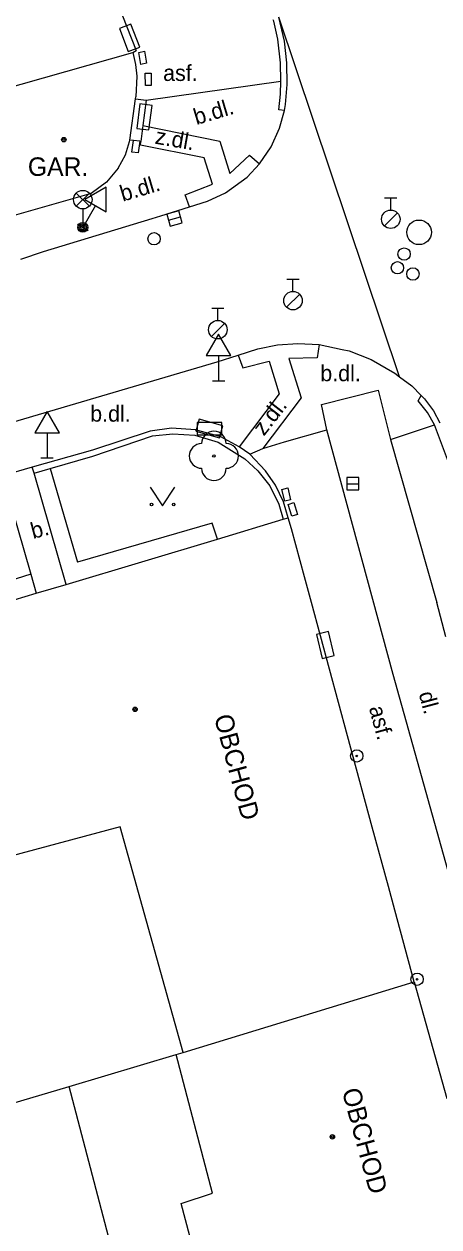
# Model space of a CAD drawing. Extents: x -595546 to -593986, y -1160845 to -1159202.
# Drawn here: x -595440.79 to -595423.94, y -1160610.54 to -1160561.74 of the extents above; entities that cross this region are included whole.
import ezdxf

# ---------------------------------------------------------------- set-up
doc = ezdxf.new("R2010")
doc.units = 0
for name, color, linetype in [('DOP - rozhrani ploch obecne', 7, 'Continuous'), ('Level 22', 7, 'Continuous'), ('Level 24', 7, 'Continuous'), ('Level 25', 7, 'Continuous'), ('Level 27', 7, 'Continuous'), ('Level 28', 7, 'Continuous'), ('Level 33', 7, 'Continuous'), ('Level 34', 7, 'Continuous'), ('Level 36', 7, 'Continuous'), ('Level 39', 7, 'Continuous'), ('silnoproud - povrch.  znaky a  RIS  skut. velikost', 7, 'Continuous'), ('slaboproud - povrch.  znaky a tel. budka skut. velikost', 7, 'Continuous'), ('Specificka linie pasportu komunikaci', 7, 'Continuous'), ('TM - budovy zdene_ betonove - VP', 7, 'Continuous'), ('TM - chodniky - VP', 7, 'Continuous'), ('TM - komunikace - VP', 7, 'Continuous'), ('TM - plot dreveny - VP', 7, 'Continuous'), ('TM - podezdivka plotu - VP', 7, 'Continuous'), ('TM - popis objektu', 7, 'Continuous'), ('TM - popis povrchu', 7, 'Continuous'), ('TM - rozhrani ploch obecne - VP', 7, 'Continuous'), ('TM - vjezd na pozemek', 7, 'Continuous'), ('TM - vstup do budovy - zdene_ betonove', 7, 'Continuous')]:
    doc.layers.add(name, color=color, linetype=linetype)

msp = doc.modelspace()

# ---------------------------------------------------------------- linework, layer by layer
at = {"layer": 'DOP - rozhrani ploch obecne'}
for points in [[(-595438.96, -1160604.84), (-595434.61, -1160603.54)], [(-595441.64, -1160605.63), (-595438.96, -1160604.84)], [(-595436.2, -1160615.36), (-595438.96, -1160604.84)]]:
    msp.add_lwpolyline(points, dxfattribs=at)
at = {"layer": 'Level 22'}
msp.add_circle((-595433.08, -1160579.26), 0.05, dxfattribs=at)
for centre, start, end in [((-595433.08, -1160578.76), 0, 180), ((-595433.58, -1160579.26), 90, 270), ((-595432.58, -1160579.26), 270, 90), ((-595433.08, -1160579.76), 180, 0)]:
    msp.add_arc(centre, 0.5, start, end, dxfattribs=at)
at = {"layer": 'Level 24'}
for points in [[(-595436.912, -1160561.922), (-595436.555, -1160562.856), (-595436.088, -1160562.678), (-595436.445, -1160561.744)], [(-595435.717, -1160566.038), (-595435.588, -1160565.046), (-595436.083, -1160564.982), (-595436.212, -1160565.974)], [(-595433.819, -1160578.254), (-595432.857, -1160578.527), (-595432.721, -1160578.046), (-595433.683, -1160577.773)], [(-595433.757, -1160578.398), (-595432.757, -1160578.398), (-595432.757, -1160577.898), (-595433.757, -1160577.898)], [(-595428.92, -1160586.502), (-595428.686, -1160587.475), (-595428.2, -1160587.358), (-595428.434, -1160586.385)]]:
    msp.add_lwpolyline(points, close=True, dxfattribs=at)
at = {"layer": 'Level 25'}
for centre, radius in [((-595427.28, -1160591.43), 0.25), ((-595427.28, -1160591.43), 0.0303), ((-595424.83, -1160600.49), 0.25), ((-595424.83, -1160600.49), 0.0303)]:
    msp.add_circle(centre, radius, dxfattribs=at)
at = {"layer": 'Level 27'}
for p, q in [((-595434.922, -1160569.694), (-595434.438, -1160569.566)), ((-595427.69, -1160580.39), (-595427.19, -1160580.39))]:
    msp.add_line(p, q, dxfattribs=at)
for points in [[(-595434.858, -1160569.936), (-595434.374, -1160569.808), (-595434.502, -1160569.324), (-595434.986, -1160569.452)], [(-595427.69, -1160580.64), (-595427.19, -1160580.64), (-595427.19, -1160580.14), (-595427.69, -1160580.14)]]:
    msp.add_lwpolyline(points, close=True, dxfattribs=at)
msp.add_circle((-595424.75, -1160570.19), 0.5, dxfattribs=at)
at = {"layer": 'Level 28'}
for p, q in [((-595426.15, -1160568.785), (-595425.65, -1160568.785)), ((-595425.9, -1160569.285), (-595425.9, -1160568.785)), ((-595426.158, -1160569.932), (-595425.628, -1160569.402)), ((-595430.12, -1160572.085), (-595429.62, -1160572.085)), ((-595429.87, -1160572.585), (-595429.87, -1160572.085)), ((-595430.128, -1160573.232), (-595429.598, -1160572.702)), ((-595433.17, -1160573.265), (-595432.67, -1160573.265)), ((-595432.92, -1160573.765), (-595432.92, -1160573.265)), ((-595433.178, -1160574.412), (-595432.648, -1160573.882))]:
    msp.add_line(p, q, dxfattribs=at)
for centre, radius in [((-595425.9, -1160569.66), 0.375), ((-595435.51, -1160570.45), 0.25), ((-595425.36, -1160571.07), 0.25), ((-595425.63, -1160571.63), 0.25), ((-595425, -1160571.88), 0.25), ((-595429.87, -1160572.96), 0.375), ((-595432.92, -1160574.14), 0.375)]:
    msp.add_circle(centre, radius, dxfattribs=at)
at = {"layer": 'Level 33'}
for p, q in [((-595438.665, -1160569.13), (-595438.135, -1160568.6)), ((-595438.665, -1160568.6), (-595438.135, -1160569.13)), ((-595438.4, -1160569.24), (-595438.4, -1160569.99))]:
    msp.add_line(p, q, dxfattribs=at)
for centre, radius in [((-595438.4, -1160568.865), 0.375), ((-595438.4, -1160569.99), 0.2), ((-595438.4, -1160569.99), 0.145), ((-595438.4, -1160569.99), 0.0876)]:
    msp.add_circle(centre, radius, dxfattribs=at)
at = {"layer": 'Level 34'}
for p, q in [((-595437.891, -1160569.108), (-595438.4, -1160569.99)), ((-595438.617, -1160569.865), (-595438.183, -1160570.115)), ((-595432.89, -1160575.192), (-595432.89, -1160576.21)), ((-595433.14, -1160576.21), (-595432.64, -1160576.21)), ((-595439.85, -1160578.322), (-595439.85, -1160579.34)), ((-595440.1, -1160579.34), (-595439.6, -1160579.34))]:
    msp.add_line(p, q, dxfattribs=at)
for points in [[(-595438.324, -1160568.858), (-595437.458, -1160569.358), (-595437.458, -1160568.358)], [(-595433.39, -1160575.192), (-595432.39, -1160575.192), (-595432.89, -1160574.326)], [(-595440.35, -1160578.322), (-595439.35, -1160578.322), (-595439.85, -1160577.456)]]:
    msp.add_lwpolyline(points, close=True, dxfattribs=at)
at = {"layer": 'Level 36'}
msp.add_lwpolyline([(-595435.66, -1160580.53), (-595435.16, -1160581.28), (-595434.66, -1160580.53)], dxfattribs=at)
for centre in [(-595435.61, -1160581.23), (-595434.711, -1160581.23)]:
    msp.add_circle(centre, 0.05, dxfattribs=at)
at = {"layer": 'Level 39'}
for centre, radius in [((-595439.17, -1160566.43), 0.09), ((-595439.17, -1160566.43), 0.0398), ((-595436.28, -1160589.54), 0.09), ((-595436.28, -1160589.54), 0.0398), ((-595428.27, -1160606.88), 0.09), ((-595428.27, -1160606.88), 0.0398)]:
    msp.add_circle(centre, radius, dxfattribs=at)
at = {"layer": 'silnoproud - povrch.  znaky a  RIS  skut. velikost'}
for points in [[(-595435.62, -1160564.23), (-595435.86, -1160564.23), (-595435.87, -1160563.74), (-595435.62, -1160563.73), (-595435.62, -1160564.23)], [(-595436.26, -1160564.77), (-595435.83, -1160564.83)], [(-595435.83, -1160564.83), (-595435.96, -1160565.86)], [(-595435.96, -1160565.86), (-595436.04, -1160566.5)], [(-595436.34, -1160566.47), (-595436.49, -1160566.45)], [(-595436.41, -1160566.94), (-595436.4, -1160566.84), (-595436.34, -1160566.47)], [(-595436.09, -1160566.49), (-595436.34, -1160566.47)], [(-595436.09, -1160566.49), (-595436.16, -1160566.97)], [(-595436.04, -1160566.5), (-595436.09, -1160566.49)], [(-595436.16, -1160566.97), (-595436.41, -1160566.94)], [(-595429.97, -1160581.04), (-595430.2, -1160581.1), (-595430.32, -1160580.62), (-595430.08, -1160580.56), (-595429.97, -1160581.04)]]:
    msp.add_lwpolyline(points, dxfattribs=at)
at = {"layer": 'slaboproud - povrch.  znaky a tel. budka skut. velikost'}
for points in [[(-595436.13, -1160562.89), (-595435.89, -1160562.84), (-595435.81, -1160563.33), (-595436.05, -1160563.38), (-595436.13, -1160562.89)], [(-595430.06, -1160581.23), (-595429.83, -1160581.15), (-595429.68, -1160581.63), (-595429.91, -1160581.71), (-595430.06, -1160581.23)]]:
    msp.add_lwpolyline(points, dxfattribs=at)
at = {"layer": 'Specificka linie pasportu komunikaci'}
msp.add_lwpolyline([(-595425.54, -1160576.05), (-595430.45, -1160561.46)], dxfattribs=at)
at = {"layer": 'TM - budovy zdene_ betonove - VP'}
for points in [[(-595437.37, -1160559.92), (-595436.24, -1160562.82)], [(-595442.73, -1160564.7), (-595436.37, -1160562.89)], [(-595436.37, -1160562.89), (-595436.24, -1160562.82)], [(-595436.37, -1160562.89), (-595436.26, -1160563.38)], [(-595436.26, -1160563.38), (-595436.21, -1160563.86)], [(-595436.21, -1160563.86), (-595436.25, -1160564.69)], [(-595436.49, -1160566.45), (-595436.26, -1160564.77)], [(-595436.26, -1160564.77), (-595436.25, -1160564.69)], [(-595436.67, -1160567.04), (-595436.5, -1160566.5)], [(-595436.5, -1160566.5), (-595436.49, -1160566.45)], [(-595436.97, -1160567.59), (-595436.67, -1160567.04)], [(-595436.97, -1160567.59), (-595437.44, -1160568.16)], [(-595437.44, -1160568.16), (-595438.06, -1160568.61)], [(-595438.06, -1160568.61), (-595441.28, -1160569.54)], [(-595432.93, -1160582.63), (-595430.27, -1160581.83)], [(-595430.27, -1160581.83), (-595430.06, -1160581.77)], [(-595429.93, -1160582.22), (-595430.06, -1160581.77)], [(-595429.4, -1160584.16), (-595429.93, -1160582.22)], [(-595439.07, -1160584.47), (-595432.93, -1160582.63)], [(-595440.29, -1160584.83), (-595439.07, -1160584.47)], [(-595444.77, -1160586.18), (-595440.29, -1160584.83)], [(-595426.92, -1160593.32), (-595429.12, -1160585.21)], [(-595436.89, -1160594.3), (-595444.4, -1160596.32)], [(-595434.33, -1160603.46), (-595436.89, -1160594.3)], [(-595425.99, -1160596.72), (-595426.65, -1160594.32)], [(-595424.95, -1160600.59), (-595425.73, -1160597.69)], [(-595434.33, -1160603.46), (-595424.95, -1160600.59)], [(-595424.95, -1160600.59), (-595423.63, -1160605.32)], [(-595434.61, -1160603.54), (-595434.33, -1160603.46)], [(-595433.14, -1160609.16), (-595434.61, -1160603.54)], [(-595434.41, -1160609.59), (-595433.14, -1160609.16)], [(-595433.11, -1160614.48), (-595434.41, -1160609.59)]]:
    msp.add_lwpolyline(points, dxfattribs=at)
at = {"layer": 'TM - chodniky - VP'}
for points in [[(-595440.38, -1160579.96), (-595440.45, -1160579.72)], [(-595439.07, -1160584.47), (-595440.38, -1160579.96)], [(-595441.59, -1160580.3), (-595440.51, -1160584.06)], [(-595440.51, -1160584.06), (-595440.29, -1160584.83)], [(-595423.66, -1160586.6), (-595424.03, -1160585.21)]]:
    msp.add_lwpolyline(points, dxfattribs=at)
at = {"layer": 'TM - komunikace - VP'}
for points in [[(-595430.17, -1160565.01), (-595430.1, -1160564.19), (-595430.12, -1160563.32), (-595430.22, -1160562.44), (-595430.45, -1160561.46)], [(-595431.23, -1160567.41), (-595430.76, -1160566.72), (-595430.41, -1160565.96), (-595430.21, -1160565.25)], [(-595430.21, -1160565.25), (-595430.17, -1160565.01)], [(-595434.07, -1160569.16), (-595433.34, -1160568.93), (-595432.61, -1160568.59), (-595431.73, -1160567.95), (-595431.23, -1160567.41)], [(-595435.59, -1160569.63), (-595435.24, -1160569.52), (-595434.07, -1160569.16)], [(-595440.92, -1160571.28), (-595440, -1160570.97), (-595435.59, -1160569.63)], [(-595432.09, -1160575.17), (-595431.29, -1160574.91), (-595430.5, -1160574.76), (-595429.67, -1160574.7), (-595428.81, -1160574.74)], [(-595444.43, -1160578.83), (-595432.94, -1160575.44), (-595432.09, -1160575.17)], [(-595428.81, -1160574.74), (-595427.87, -1160574.94)], [(-595427.87, -1160574.94), (-595427.59, -1160575), (-595426.69, -1160575.35), (-595425.73, -1160575.9), (-595425.54, -1160576.05)], [(-595425.54, -1160576.05), (-595425.05, -1160576.42), (-595424.66, -1160576.81)], [(-595424.66, -1160576.81), (-595424.53, -1160576.95), (-595424.17, -1160577.43), (-595423.91, -1160577.92)]]:
    msp.add_lwpolyline(points, dxfattribs=at)
at = {"layer": 'TM - plot dreveny - VP'}
for points in [[(-595439.72, -1160579.77), (-595438, -1160579.27), (-595435.57, -1160578.45), (-595434.74, -1160578.37), (-595433.86, -1160578.42), (-595432.91, -1160578.7), (-595431.82, -1160579.38), (-595431.29, -1160579.87), (-595430.81, -1160580.47), (-595430.44, -1160581.22), (-595430.27, -1160581.83)], [(-595440.38, -1160579.96), (-595439.72, -1160579.77)], [(-595439.72, -1160579.77), (-595438.61, -1160583.57)]]:
    msp.add_lwpolyline(points, dxfattribs=at)
at = {"layer": 'TM - podezdivka plotu - VP'}
for points in [[(-595433.83, -1160578.2), (-595434.8, -1160578.13), (-595435.67, -1160578.25)], [(-595435.67, -1160578.25), (-595438.01, -1160579.02), (-595440.45, -1160579.72)], [(-595432.8, -1160578.49), (-595433.83, -1160578.2)], [(-595432.06, -1160578.89), (-595432.8, -1160578.49)], [(-595431.62, -1160579.19), (-595432.06, -1160578.89)], [(-595430.06, -1160581.77), (-595430.26, -1160581.12), (-595430.58, -1160580.45), (-595430.99, -1160579.86), (-595431.62, -1160579.19)]]:
    msp.add_lwpolyline(points, dxfattribs=at)
at = {"layer": 'TM - rozhrani ploch obecne - VP'}
for points in [[(-595430.36, -1160564.06), (-595430.38, -1160563.31), (-595430.49, -1160562.36), (-595430.65, -1160561.62), (-595430.67, -1160561.57)], [(-595435.83, -1160564.83), (-595430.36, -1160564.06)], [(-595430.21, -1160565.25), (-595430.45, -1160565.22), (-595430.38, -1160564.58), (-595430.36, -1160564.06)], [(-595435.96, -1160565.86), (-595432.84, -1160566.49), (-595432.43, -1160567.8), (-595431.64, -1160567.06), (-595431.23, -1160567.41)], [(-595434.07, -1160569.16), (-595434.24, -1160568.67), (-595433.13, -1160568.24), (-595433.48, -1160567.17), (-595436.06, -1160566.65), (-595436.04, -1160566.5)], [(-595432.09, -1160575.17), (-595431.91, -1160575.68), (-595430.84, -1160575.42), (-595430.43, -1160576.74), (-595432.06, -1160578.89)], [(-595428.81, -1160574.74), (-595428.89, -1160575.28), (-595430.04, -1160575.31), (-595429.54, -1160576.9), (-595431.09, -1160578.96)], [(-595428.71, -1160577.17), (-595426.41, -1160576.59), (-595425.91, -1160578.6)], [(-595424.13, -1160578), (-595424.41, -1160577.5), (-595424.79, -1160577.02), (-595424.66, -1160576.81)], [(-595428.5, -1160578.2), (-595428.71, -1160577.17)], [(-595425.91, -1160578.6), (-595424.13, -1160578)], [(-595416.65, -1160598.92), (-595418.51, -1160593.41), (-595421.28, -1160585.57), (-595424.13, -1160578)], [(-595430.21, -1160578.69), (-595428.5, -1160578.2)], [(-595422.52, -1160599.88), (-595425.8, -1160588.13), (-595428.5, -1160578.2)], [(-595425.91, -1160578.6), (-595424.03, -1160585.21)], [(-595431.62, -1160579.19), (-595431.09, -1160578.96)], [(-595431.09, -1160578.96), (-595430.21, -1160578.69)], [(-595433.15, -1160581.99), (-595438.61, -1160583.57)], [(-595432.93, -1160582.63), (-595433.15, -1160581.99)], [(-595440.51, -1160584.06), (-595444.99, -1160585.48)]]:
    msp.add_lwpolyline(points, dxfattribs=at)
at = {"layer": 'TM - vjezd na pozemek'}
msp.add_lwpolyline([(-595440.45, -1160579.72), (-595441.66, -1160580.07)], dxfattribs=at)
at = {"layer": 'TM - vstup do budovy - zdene_ betonove'}
for points in [[(-595429.12, -1160585.21), (-595429.4, -1160584.16)], [(-595426.65, -1160594.32), (-595426.92, -1160593.32)], [(-595425.73, -1160597.69), (-595425.99, -1160596.72)]]:
    msp.add_lwpolyline(points, dxfattribs=at)

# ---------------------------------------------------------------- texts
at = {"layer": 'TM - popis objektu'}
msp.add_text('GAR.', height=0.75, dxfattribs=at).set_placement((-595440.63, -1160567.9))
for p in [(-595433.08, -1160589.85), (-595427.89, -1160605.01)]:
    msp.add_text('OBCHOD', height=0.75, rotation=285.18, dxfattribs=at).set_placement(p)
at = {"layer": 'TM - popis povrchu'}
for s, p in [('asf.', (-595435.14, -1160564.05)), ('b.dl.', (-595428.76, -1160576.23)), ('b.dl.', (-595438.1, -1160577.87))]:
    msp.add_text(s, height=0.65, dxfattribs=at).set_placement(p)
for s, rotation, p in [('b.dl.', 16.57, (-595433.79, -1160565.84)), ('z.dl.', 350.07, (-595435.5, -1160566.59)), ('b.dl.', 16.57, (-595436.78, -1160568.95)), ('z.dl.', 52.16, (-595431.05, -1160578.48)), ('b.', 14.68, (-595440.42, -1160582.63)), ('dl.', 285, (-595424.77, -1160588.9)), ('asf.', 285, (-595426.79, -1160589.48))]:
    msp.add_text(s, height=0.65, rotation=rotation, dxfattribs=at).set_placement(p)

doc.saveas('drawing.dxf')
